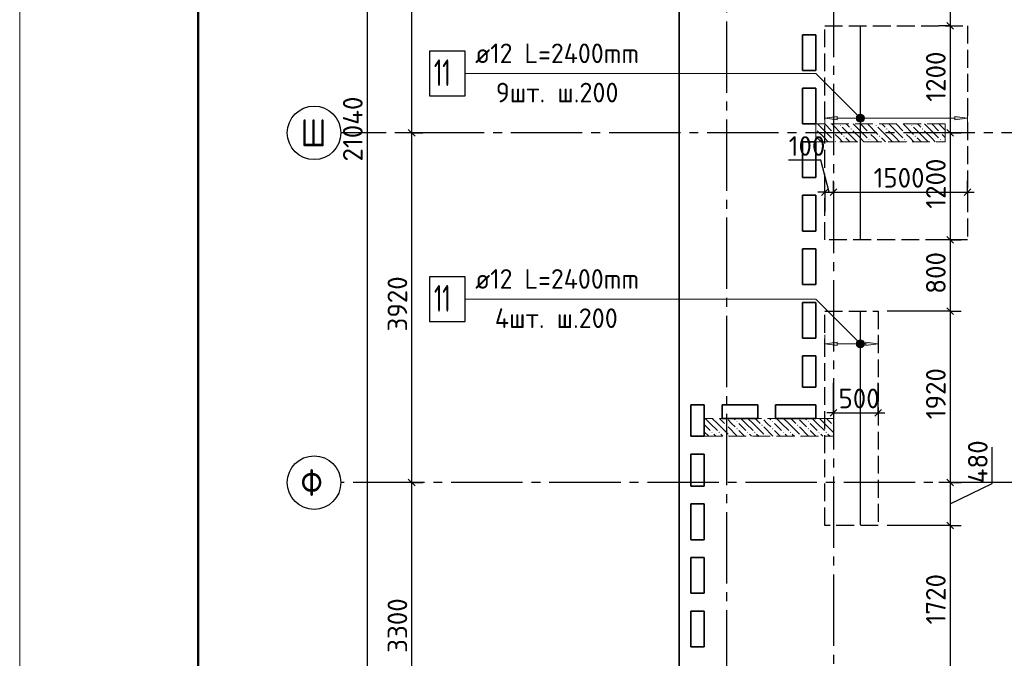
# Model space of a CAD drawing. Header units: millimetres. Extents: x 40580 to 1930067, y -240640 to 81020.
# Tile 329 of 656: x 989446 to 1000484, y -217789 to -210631. Entities that reach past the tile are written whole.
import ezdxf

# ---------------------------------------------------------------- set-up
doc = ezdxf.new("R2010")
doc.units = ezdxf.units.MM
for name, pattern in [('______2', [270, 200, -70]), ('______5', [1100, 800, -100, 100, -100]), ('CENTER', [2, 1.25, -0.25, 0.25, -0.25])]:
    doc.linetypes.add(name, pattern=pattern)
for name, color, linetype, lineweight in [('Standard', 7, 'Continuous', 25), ('ДОП Верх по Х', 7, 'Continuous', 25), ('ЖБ Перекрытие верхний уровень', 7, 'Continuous', 35), ('ОСИ', 7, 'CENTER', 15), ('Позиционная метка номер позиции', 7, 'Continuous', 13), ('Примечания', 7, 'Continuous', 13)]:
    doc.layers.add(name, color=color, linetype=linetype, lineweight=lineweight)
doc.layers.add('ЖБ Пилон', color=7, linetype='______2', lineweight=13, true_color=0xa0a0a0)
doc.styles.add('ISOCPEUR', font='isocpeur.ttf')

msp = doc.modelspace()

# ---------------------------------------------------------------- hatches: boundary and pattern name
at = {"layer": 'ДОП Верх по Х', "linetype": 'Continuous', "lineweight": 13, "transparency": 33554687}
for points in [[(998851.4, -211702.8), (998870.1, -211772.6), (998870.1, -211697.6)], [(998870.1, -211697.6), (998870.1, -211772.6), (998888.9, -211767.3)], [(998870.1, -211697.6), (998888.9, -211767.3), (998888.9, -211702.8)], [(998837.9, -211753.8), (998837.9, -211716.3), (998832.6, -211735.1)], [(998837.9, -211716.3), (998851.4, -211767.3), (998851.4, -211702.8)], [(998837.9, -211716.3), (998837.9, -211753.8), (998851.4, -211767.3)], [(998851.4, -211702.8), (998851.4, -211767.3), (998870.1, -211772.6)], [(998888.9, -211702.8), (998888.9, -211767.3), (998902.4, -211753.8)], [(998888.9, -211702.8), (998902.4, -211753.8), (998902.4, -211716.3)], [(998902.4, -211716.3), (998902.4, -211753.8), (998907.6, -211735.1)], [(999930.1, -211755.1), (1000070.1, -211735.1), (999930.1, -211715.1)], [(998837.9, -214245.5), (998851.4, -214296.5), (998851.4, -214232)], [(998851.4, -214232), (998870.1, -214301.7), (998870.1, -214226.7)], [(998851.4, -214232), (998851.4, -214296.5), (998870.1, -214301.7)], [(998870.1, -214226.7), (998870.1, -214301.7), (998888.9, -214296.5)], [(998870.1, -214226.7), (998888.9, -214296.5), (998888.9, -214232)], [(998888.9, -214232), (998888.9, -214296.5), (998902.4, -214283)], [(998888.9, -214232), (998902.4, -214283), (998902.4, -214245.5)], [(998837.9, -214283), (998837.9, -214245.5), (998832.6, -214264.2)], [(998837.9, -214245.5), (998837.9, -214283), (998851.4, -214296.5)], [(998902.4, -214245.5), (998902.4, -214283), (998907.6, -214264.2)], [(998930.1, -214284.2), (999070.1, -214264.2), (998930.1, -214244.2)]]:
    msp.add_hatch(color=7, dxfattribs=at).paths.add_polyline_path(points)
for points in [[(998610.1, -211755.1), (998470.1, -211735.1), (998610.1, -211715.1)], [(998610.1, -214284.2), (998470.1, -214264.2), (998610.1, -214244.2)]]:
    msp.add_hatch(color=7, dxfattribs=at).paths.add_polyline_path(points, flags=16)
at = {"layer": 'ЖБ Пилон', "linetype": 'Continuous', "lineweight": -3, "transparency": 33554687}
for points in [[(998640.6, -211816.5), (998647.1, -211810), (998653.6, -211816.5), (998647.1, -211823)], [(999040.6, -211816.5), (999047.1, -211810), (999053.6, -211816.5), (999047.1, -211823)], [(999440.6, -211816.5), (999447.1, -211810), (999453.6, -211816.5), (999447.1, -211823)], [(998370.1, -211853), (998373.6, -211856.5), (998370.1, -211860)], [(998560.6, -211896.5), (998567.1, -211890), (998573.6, -211896.5), (998567.1, -211903)], [(998760.6, -211856.5), (998767.1, -211850), (998773.6, -211856.5), (998767.1, -211863)], [(998960.6, -211896.5), (998967.1, -211890), (998973.6, -211896.5), (998967.1, -211903)], [(999160.6, -211856.5), (999167.1, -211850), (999173.6, -211856.5), (999167.1, -211863)], [(999360.6, -211896.5), (999367.1, -211890), (999373.6, -211896.5), (999367.1, -211903)], [(999560.6, -211856.5), (999567.1, -211850), (999573.6, -211856.5), (999567.1, -211863)], [(999760.6, -211896.5), (999767.1, -211890), (999773.6, -211896.5), (999767.1, -211903)], [(998560.6, -211976.5), (998567.1, -211970), (998573.6, -211976.5), (998567.1, -211983)], [(998680.6, -211936.5), (998687.1, -211930), (998693.6, -211936.5), (998687.1, -211943)], [(998960.6, -211976.5), (998967.1, -211970), (998973.6, -211976.5), (998967.1, -211983)], [(999080.6, -211936.5), (999087.1, -211930), (999093.6, -211936.5), (999087.1, -211943)], [(999360.6, -211976.5), (999367.1, -211970), (999373.6, -211976.5), (999367.1, -211983)], [(999480.6, -211936.5), (999487.1, -211930), (999493.6, -211936.5), (999487.1, -211943)], [(999760.6, -211976.5), (999767.1, -211970), (999773.6, -211976.5), (999767.1, -211983)], [(997370.5, -215099.6), (997367.1, -215103), (997363.7, -215099.6)], [(997770.5, -215099.6), (997767.1, -215103), (997763.7, -215099.6)], [(998170.5, -215099.6), (998167.1, -215103), (998163.7, -215099.6)], [(998570.1, -215100), (998567.1, -215103), (998563.7, -215099.6), (998570.1, -215099.6)], [(997360.6, -215176.5), (997367.1, -215170), (997373.6, -215176.5), (997367.1, -215183)], [(997480.6, -215136.5), (997487.1, -215130), (997493.6, -215136.5), (997487.1, -215143)], [(997480.6, -215216.5), (997487.1, -215210), (997493.6, -215216.5), (997487.1, -215223)], [(997760.6, -215176.5), (997767.1, -215170), (997773.6, -215176.5), (997767.1, -215183)], [(997880.6, -215136.5), (997887.1, -215130), (997893.6, -215136.5), (997887.1, -215143)], [(997880.6, -215216.5), (997887.1, -215210), (997893.6, -215216.5), (997887.1, -215223)], [(998160.6, -215176.5), (998167.1, -215170), (998173.6, -215176.5), (998167.1, -215183)], [(998280.6, -215136.5), (998287.1, -215130), (998293.6, -215136.5), (998287.1, -215143)], [(998280.6, -215216.5), (998287.1, -215210), (998293.6, -215216.5), (998287.1, -215223)], [(998560.6, -215176.5), (998567.1, -215170), (998570.1, -215173.1), (998570.1, -215180), (998567.1, -215183)], [(997200.6, -215256.5), (997207.1, -215250), (997213.6, -215256.5), (997207.1, -215263)], [(997280.6, -215256.5), (997287.1, -215250), (997293.6, -215256.5), (997287.1, -215263)], [(997400.6, -215296.5), (997407.1, -215290), (997413.6, -215296.5), (997410.5, -215299.6), (997403.7, -215299.6)], [(997600.6, -215256.5), (997607.1, -215250), (997613.6, -215256.5), (997607.1, -215263)], [(997680.6, -215256.5), (997687.1, -215250), (997693.6, -215256.5), (997687.1, -215263)], [(997800.6, -215296.5), (997807.1, -215290), (997813.6, -215296.5), (997810.5, -215299.6), (997803.7, -215299.6)], [(998000.6, -215256.5), (998007.1, -215250), (998013.6, -215256.5), (998007.1, -215263)], [(998080.6, -215256.5), (998087.1, -215250), (998093.6, -215256.5), (998087.1, -215263)], [(998200.6, -215296.5), (998207.1, -215290), (998213.6, -215296.5), (998210.5, -215299.6), (998203.7, -215299.6)], [(998400.6, -215256.5), (998407.1, -215250), (998413.6, -215256.5), (998407.1, -215263)], [(998480.6, -215256.5), (998487.1, -215250), (998493.6, -215256.5), (998487.1, -215263)]]:
    msp.add_hatch(color=7, dxfattribs=at).paths.add_polyline_path(points, flags=16)
at = {"layer": 'Позиционная метка номер позиции', "linetype": 'Continuous', "lineweight": 13, "transparency": 33554687}
for points in [[(998838.3, -211766.9), (998881.6, -211691.8), (998826.9, -211746.5)], [(998826.9, -211746.5), (998881.6, -211691.8), (998858.7, -211691.8)], [(998826.9, -211746.5), (998858.7, -211691.8), (998826.9, -211723.6)], [(998826.9, -211723.6), (998858.7, -211691.8), (998838.3, -211703.3)], [(998838.3, -211766.9), (998902, -211703.3), (998881.6, -211691.8)], [(998858.7, -211778.4), (998902, -211703.3), (998838.3, -211766.9)], [(998858.7, -211778.4), (998913.4, -211723.6), (998902, -211703.3)], [(998881.6, -211778.4), (998913.4, -211723.6), (998858.7, -211778.4)], [(998881.6, -211778.4), (998913.4, -211746.5), (998913.4, -211723.6)], [(998913.4, -211746.5), (998881.6, -211778.4), (998902, -211766.9)], [(998838.3, -214296), (998881.6, -214220.9), (998826.9, -214275.7)], [(998826.9, -214275.7), (998881.6, -214220.9), (998858.7, -214220.9)], [(998826.9, -214275.7), (998858.7, -214220.9), (998826.9, -214252.8)], [(998826.9, -214252.8), (998858.7, -214220.9), (998838.3, -214232.4)], [(998838.3, -214296), (998902, -214232.4), (998881.6, -214220.9)], [(998858.7, -214307.5), (998902, -214232.4), (998838.3, -214296)], [(998858.7, -214307.5), (998913.4, -214252.8), (998902, -214232.4)], [(998881.6, -214307.5), (998913.4, -214252.8), (998858.7, -214307.5)], [(998881.6, -214307.5), (998913.4, -214275.7), (998913.4, -214252.8)], [(998913.4, -214275.7), (998881.6, -214307.5), (998902, -214296)]]:
    msp.add_hatch(color=7, dxfattribs=at).paths.add_polyline_path(points)

# ---------------------------------------------------------------- linework, layer by layer
at = {"layer": 'Standard', "color": 7, "linetype": 'Continuous', "lineweight": -3, "transparency": 33554687}
for p, q in [((993840.1, -207979.6), (993840.1, -211899.6)), ((999876.1, -209899.6), (999876.1, -210699.6)), ((999876.1, -210699.6), (999876.1, -211899.6)), ((993840.1, -211899.6), (993840.1, -215819.6)), ((999876.1, -211899.6), (999876.1, -213099.6)), ((998425.9, -212206.8), (998066.2, -212206.8)), ((998520.1, -212563.4), (998425.9, -212206.8)), ((998470.1, -212563.4), (998395.1, -212563.4)), ((998470.1, -212563.4), (998570.1, -212563.4)), ((998570.1, -212563.4), (1000070.1, -212563.4)), ((1000070.1, -212563.4), (1000145.1, -212563.4)), ((999876.1, -213099.6), (999876.1, -213899.6)), ((999876.1, -213899.6), (999876.1, -215819.6)), ((998570.1, -215036.6), (998495.1, -215036.6)), ((998570.1, -215036.6), (999070.1, -215036.6)), ((999070.1, -215036.6), (999145.1, -215036.6)), ((1000346.4, -215828.1), (1000346.4, -215421.5)), ((993840.1, -215819.6), (993840.1, -219119.7)), ((999876.1, -215819.6), (999876.1, -216299.6)), ((999876.1, -216059.6), (1000346.4, -215828.1)), ((999876.1, -216299.6), (999876.1, -218019.7))]:
    msp.add_line(p, q, dxfattribs=at)
at = {"layer": 'Standard', "color": 251, "linetype": 'Continuous', "lineweight": -3, "true_color": 0x656565, "transparency": 33554687}
for p, q in [((999876.1, -210699.6), (999751.1, -210699.6)), ((999876.1, -210699.6), (1000001.1, -210699.6)), ((999876.1, -210699.6), (999970.1, -210699.6)), ((993840.1, -211899.6), (993715.1, -211899.6)), ((993840.1, -211899.6), (993965.1, -211899.6)), ((993840.1, -211899.6), (993840.1, -211899.6)), ((999876.1, -211899.6), (999751.1, -211899.6)), ((999876.1, -211899.6), (1000001.1, -211899.6)), ((999876.1, -211899.6), (999876.1, -211899.6)), ((998470.1, -212563.4), (998470.1, -212438.4)), ((998570.1, -212563.4), (998570.1, -212438.4)), ((1000070.1, -212563.4), (1000070.1, -212438.4)), ((998470.1, -212563.4), (998470.1, -212688.4)), ((998470.1, -212563.4), (998470.1, -212779.6)), ((998570.1, -212563.4), (998570.1, -212688.4)), ((998570.1, -212563.4), (998570.1, -212779.6)), ((1000070.1, -212563.4), (1000070.1, -212688.4)), ((1000070.1, -212563.4), (1000070.1, -212563.4)), ((999876.1, -213099.6), (999751.1, -213099.6)), ((999876.1, -213099.6), (1000001.1, -213099.6)), ((999876.1, -213099.6), (999970.1, -213099.6)), ((999876.1, -213899.6), (999751.1, -213899.6)), ((999876.1, -213899.6), (1000001.1, -213899.6)), ((998570.1, -215036.6), (998570.1, -214699.6)), ((999070.1, -215036.6), (999070.1, -214699.6)), ((998570.1, -215036.6), (998570.1, -214911.6)), ((999070.1, -215036.6), (999070.1, -214911.6)), ((998570.1, -215036.6), (998570.1, -215161.6)), ((999070.1, -215036.6), (999070.1, -215161.6)), ((993840.1, -215819.6), (993715.1, -215819.6)), ((993840.1, -215819.6), (993965.1, -215819.6)), ((993840.1, -215819.6), (993840.1, -215819.6)), ((999876.1, -215819.6), (999751.1, -215819.6)), ((999876.1, -215819.6), (1000001.1, -215819.6)), ((999876.1, -216299.6), (999751.1, -216299.6)), ((999876.1, -216299.6), (1000001.1, -216299.6))]:
    msp.add_line(p, q, dxfattribs=at)
at = {"layer": 'Standard', "color": 7, "linetype": 'Continuous', "lineweight": 25, "transparency": 33554687}
for p, q in [((999838.6, -210662.1), (999913.6, -210737.1)), ((993802.6, -211862.1), (993877.6, -211937.1)), ((999838.6, -211862.1), (999913.6, -211937.1)), ((998432.6, -212600.9), (998507.6, -212525.9)), ((998532.6, -212600.9), (998607.6, -212525.9)), ((1000032.6, -212600.9), (1000107.6, -212525.9)), ((999838.6, -213062.1), (999913.6, -213137.1)), ((999838.6, -213862.1), (999913.6, -213937.1)), ((998532.6, -215074.1), (998607.6, -214999.1)), ((999032.6, -215074.1), (999107.6, -214999.1)), ((993802.6, -215782.2), (993877.6, -215857.1)), ((999838.6, -215782.2), (999913.6, -215857.1)), ((999838.6, -216262.1), (999913.6, -216337.1))]:
    msp.add_line(p, q, dxfattribs=at)
at = {"layer": 'Standard', "color": 7, "linetype": 'Continuous', "lineweight": 13, "transparency": 33554687}
msp.add_lwpolyline([(989446.1, -240449.6), (1019146.1, -240449.6), (1019146.1, -198449.6), (989446.1, -198449.6), (989446.1, -240449.6)], close=True, dxfattribs=at)
at = {"layer": 'Standard', "color": 7, "linetype": 'Continuous', "lineweight": 50, "transparency": 33554687}
msp.add_lwpolyline([(991446.1, -198949.6), (1018646.1, -198949.6), (1018646.1, -239949.6), (991446.1, -239949.6), (991446.1, -198949.6)], close=True, dxfattribs=at)
at = {"layer": 'Standard', "color": 7, "linetype": 'Continuous', "lineweight": -3, "transparency": 33554687}
msp.add_lwpolyline([(993340.1, -201379.6), (993340.1, -212309.3), (993340.1, -212309.3), (993340.1, -222419.7)], dxfattribs=at)
at = {"layer": 'Standard', "color": 251, "linetype": 'Continuous', "lineweight": -3, "true_color": 0x656565, "transparency": 33554687}
for points in [[(999876.1, -213899.6), (999859.1, -213899.6), (999859.1, -213899.6), (999859.1, -213899.6), (999859.1, -213899.6), (999859.1, -213899.6), (999859.1, -213899.6), (999859.1, -213899.6), (999859.1, -213899.6), (999859.1, -213899.6), (999859.1, -213899.6), (999170.1, -213899.6)], [(999876.1, -215819.6), (999859.1, -215819.6), (999859.1, -215819.6), (999859.1, -215819.6), (999859.1, -215819.6), (999859.1, -215819.6), (999859.1, -215819.6), (999859.1, -215819.6), (999859.1, -215819.6), (999847.3, -215819.6)], [(999876.1, -216299.6), (999859.1, -216299.6), (999859.1, -216299.6), (999859.1, -216299.6), (999859.1, -216299.6), (999859.1, -216299.6), (999859.1, -216299.6), (999859.1, -216299.6), (999859.1, -216299.6), (999170.1, -216299.6)]]:
    msp.add_lwpolyline(points, dxfattribs=at)
at = {"layer": 'ДОП Верх по Х', "color": 7, "linetype": 'Continuous', "lineweight": -3, "transparency": 33554687}
for p, q in [((998870.1, -213093.6), (998870.1, -210705.6)), ((998870.1, -216293.6), (998870.1, -213905.6))]:
    msp.add_line(p, q, dxfattribs=at)
at = {"layer": 'ДОП Верх по Х', "color": 7, "linetype": 'Continuous', "lineweight": 13, "transparency": 33554687}
for p, q in [((994532.1, -211235.1), (996640.1, -211235.1)), ((994532.1, -213764.2), (996640.1, -213764.2))]:
    msp.add_line(p, q, dxfattribs=at)
at = {"layer": 'ДОП Верх по Х', "color": 251, "linetype": 'Continuous', "lineweight": 13, "true_color": 0x494949, "transparency": 33554687}
for p, q in [((998470.1, -211735.1), (998470.1, -211635.1)), ((998870.1, -211697.6), (998870.1, -211697.6)), ((1000070.1, -211735.1), (1000070.1, -211635.1)), ((998470.1, -211735.1), (998610.1, -211715.1)), ((998610.1, -211755.1), (998470.1, -211735.1)), ((998470.1, -211735.1), (998470.1, -211835.1)), ((998470.1, -211735.1), (998470.1, -211735.1)), ((998610.1, -211715.1), (998610.1, -211755.1)), ((998610.1, -211735.1), (998840.1, -211735.1)), ((998870.1, -211772.6), (998870.1, -211772.6)), ((998900.1, -211735.1), (999930.1, -211735.1)), ((1000070.1, -211735.1), (999930.1, -211715.1)), ((999930.1, -211715.1), (999930.1, -211755.1)), ((999930.1, -211755.1), (1000070.1, -211735.1)), ((1000070.1, -211735.1), (1000070.1, -211835.1)), ((1000070.1, -211735.1), (1000070.1, -211735.1)), ((998470.1, -214264.2), (998470.1, -214164.2)), ((998870.1, -214226.7), (998870.1, -214226.7)), ((999070.1, -214264.2), (999070.1, -214164.2)), ((998470.1, -214264.2), (998610.1, -214244.2)), ((998610.1, -214284.2), (998470.1, -214264.2)), ((998470.1, -214264.2), (998470.1, -214364.2)), ((998470.1, -214264.2), (998470.1, -214264.2)), ((998610.1, -214244.2), (998610.1, -214284.2)), ((998610.1, -214264.2), (998840.1, -214264.2)), ((998870.1, -214301.7), (998870.1, -214301.7)), ((998900.1, -214264.2), (998930.1, -214264.2)), ((999070.1, -214264.2), (998930.1, -214244.2)), ((998930.1, -214244.2), (998930.1, -214284.2)), ((998930.1, -214284.2), (999070.1, -214264.2)), ((999070.1, -214264.2), (999070.1, -214364.2)), ((999070.1, -214264.2), (999070.1, -214264.2))]:
    msp.add_line(p, q, dxfattribs=at)
at = {"layer": 'ДОП Верх по Х', "color": 7, "linetype": 'Continuous', "lineweight": 25, "transparency": 33554687}
for points in [[(994040.1, -211485.1), (994440.1, -211485.1), (994440.1, -210985.1), (994040.1, -210985.1), (994040.1, -211485.1)], [(994040.1, -214014.2), (994440.1, -214014.2), (994440.1, -213514.2), (994040.1, -213514.2), (994040.1, -214014.2)]]:
    msp.add_lwpolyline(points, dxfattribs=at)
at = {"layer": 'ДОП Верх по Х', "color": 251, "linetype": 'Continuous', "lineweight": 13, "true_color": 0x494949, "transparency": 33554687}
for centre in [(998870.1, -211735.1), (998870.1, -214264.2)]:
    msp.add_circle(centre, 37.5, dxfattribs=at)
at = {"layer": 'ЖБ Перекрытие верхний уровень', "transparency": 33554687}
for p, q in [((996840.1, -200949.6), (996840.1, -222519.6)), ((998220.1, -211199.6), (998220.1, -210799.6)), ((998220.1, -210799.6), (998370.1, -210799.6)), ((998370.1, -210799.6), (998370.1, -211199.6)), ((998370.1, -211199.6), (998220.1, -211199.6)), ((998220.1, -211799.6), (998220.1, -211399.6)), ((998220.1, -211399.6), (998370.1, -211399.6)), ((998370.1, -211399.6), (998370.1, -211799.6)), ((998370.1, -211799.6), (998220.1, -211799.6)), ((998220.1, -212399.6), (998220.1, -211999.6)), ((998220.1, -211999.6), (998370.1, -211999.6)), ((998370.1, -211999.6), (998370.1, -212399.6)), ((998370.1, -212399.6), (998220.1, -212399.6)), ((998220.1, -212999.6), (998220.1, -212599.6)), ((998220.1, -212599.6), (998370.1, -212599.6)), ((998370.1, -212599.6), (998370.1, -212999.6)), ((998370.1, -212999.6), (998220.1, -212999.6)), ((998220.1, -213599.6), (998220.1, -213199.6)), ((998220.1, -213199.6), (998370.1, -213199.6)), ((998370.1, -213199.6), (998370.1, -213599.6)), ((998370.1, -213599.6), (998220.1, -213599.6)), ((998220.1, -214199.6), (998220.1, -213799.6)), ((998220.1, -213799.6), (998370.1, -213799.6)), ((998370.1, -213799.6), (998370.1, -214199.6)), ((998370.1, -214199.6), (998220.1, -214199.6)), ((998220.1, -214749.6), (998220.1, -214399.6)), ((998220.1, -214399.6), (998370.1, -214399.6)), ((998370.1, -214399.6), (998370.1, -214749.6)), ((998370.1, -214749.6), (998220.1, -214749.6)), ((996970.1, -215299.6), (996970.1, -214949.6)), ((996970.1, -214949.6), (997120.1, -214949.6)), ((997120.1, -214949.6), (997120.1, -215299.6)), ((997320.1, -214949.6), (997720.1, -214949.6)), ((997320.1, -215099.6), (997320.1, -214949.6)), ((997720.1, -214949.6), (997720.1, -215099.6)), ((997920.1, -215099.6), (997920.1, -214949.6)), ((997920.1, -214949.6), (998370.1, -214949.6)), ((998370.1, -214949.6), (998370.1, -215099.6)), ((997720.1, -215099.6), (997320.1, -215099.6)), ((998370.1, -215099.6), (997920.1, -215099.6)), ((997120.1, -215299.6), (996970.1, -215299.6)), ((996970.1, -215859.6), (996970.1, -215499.6)), ((996970.1, -215499.6), (997120.1, -215499.6)), ((997120.1, -215499.6), (997120.1, -215859.6)), ((997120.1, -215859.6), (996970.1, -215859.6)), ((996970.1, -216459.6), (996970.1, -216059.6)), ((996970.1, -216059.6), (997120.1, -216059.6)), ((997120.1, -216059.6), (997120.1, -216459.6)), ((997120.1, -216459.6), (996970.1, -216459.6)), ((996970.1, -217059.6), (996970.1, -216659.6)), ((996970.1, -216659.6), (997120.1, -216659.6)), ((997120.1, -216659.6), (997120.1, -217059.6)), ((997120.1, -217059.6), (996970.1, -217059.6)), ((996970.1, -217659.6), (996970.1, -217259.6)), ((996970.1, -217259.6), (997120.1, -217259.6)), ((997120.1, -217259.6), (997120.1, -217659.6)), ((997120.1, -217659.6), (996970.1, -217659.6))]:
    msp.add_line(p, q, dxfattribs=at)
at = {"layer": 'ЖБ Пилон', "color": 253, "linetype": '______2', "lineweight": 13, "true_color": 0xa0a0a0, "transparency": 33554687}
for p, q in [((999820.1, -211799.6), (998370.1, -211799.6)), ((998370.1, -211799.6), (998370.1, -211999.6)), ((999820.1, -211999.6), (999820.1, -211799.6)), ((998370.1, -211999.6), (999820.1, -211999.6)), ((998570.1, -215099.6), (997120.1, -215099.6)), ((997120.1, -215099.6), (997120.1, -215299.6)), ((998570.1, -215299.6), (998570.1, -215099.6)), ((997120.1, -215299.6), (998570.1, -215299.6))]:
    msp.add_line(p, q, dxfattribs=at)
at = {"layer": 'ЖБ Пилон', "color": 9, "linetype": 'Continuous', "lineweight": -3, "true_color": 0xc7c7c7, "transparency": 33554687}
for p, q in [((998467.1, -211876.5), (998390.2, -211799.6)), ((998470.2, -211799.6), (998547.1, -211876.5)), ((998550.2, -211799.6), (998667.1, -211916.5)), ((998710.2, -211799.6), (998747.1, -211836.5)), ((998867.1, -211876.5), (998790.2, -211799.6)), ((998870.2, -211799.6), (998947.1, -211876.5)), ((998950.2, -211799.6), (999067.1, -211916.5)), ((999110.2, -211799.6), (999147.1, -211836.5)), ((999267.1, -211876.5), (999190.2, -211799.6)), ((999270.2, -211799.6), (999347.1, -211876.5)), ((999350.2, -211799.6), (999467.1, -211916.5)), ((999510.2, -211799.6), (999547.1, -211836.5)), ((999667.1, -211876.5), (999590.2, -211799.6)), ((999670.2, -211799.6), (999747.1, -211876.5)), ((999750.2, -211799.6), (999820.1, -211869.6)), ((998387.1, -211876.5), (998467.1, -211956.5)), ((998467.1, -211876.5), (998547.1, -211956.5)), ((998627.1, -211956.5), (998587.1, -211916.5)), ((998787.1, -211956.5), (998667.1, -211836.5)), ((998787.1, -211876.5), (998867.1, -211956.5)), ((998867.1, -211876.5), (998947.1, -211956.5)), ((999027.1, -211956.5), (998987.1, -211916.5)), ((999187.1, -211956.5), (999067.1, -211836.5)), ((999187.1, -211876.5), (999267.1, -211956.5)), ((999267.1, -211876.5), (999347.1, -211956.5)), ((999427.1, -211956.5), (999387.1, -211916.5)), ((999587.1, -211956.5), (999467.1, -211836.5)), ((999587.1, -211876.5), (999667.1, -211956.5)), ((999667.1, -211876.5), (999747.1, -211956.5)), ((999820.1, -211949.6), (999787.1, -211916.5)), ((998387.1, -211956.5), (998370.1, -211939.5)), ((998387.1, -211956.5), (998430.2, -211999.6)), ((998467.1, -211956.5), (998510.2, -211999.6)), ((998587.1, -211996.5), (998590.2, -211999.6)), ((998667.1, -211996.5), (998627.1, -211956.5)), ((998707.1, -211956.5), (998750.2, -211999.6)), ((998787.1, -211956.5), (998830.2, -211999.6)), ((998867.1, -211956.5), (998910.2, -211999.6)), ((998987.1, -211996.5), (998990.2, -211999.6)), ((999067.1, -211996.5), (999027.1, -211956.5)), ((999107.1, -211956.5), (999150.2, -211999.6)), ((999187.1, -211956.5), (999230.2, -211999.6)), ((999267.1, -211956.5), (999310.2, -211999.6)), ((999387.1, -211996.5), (999390.2, -211999.6)), ((999467.1, -211996.5), (999427.1, -211956.5)), ((999507.1, -211956.5), (999550.2, -211999.6)), ((999587.1, -211956.5), (999630.2, -211999.6)), ((999667.1, -211956.5), (999710.2, -211999.6)), ((999787.1, -211996.5), (999790.2, -211999.6)), ((997187.1, -215156.5), (997130.2, -215099.6)), ((997210.2, -215099.6), (997267.1, -215156.5)), ((997290.2, -215099.6), (997347.1, -215156.5)), ((997427.1, -215156.5), (997387.1, -215116.5)), ((997450.2, -215099.6), (997467.1, -215116.5)), ((997587.1, -215156.5), (997530.2, -215099.6)), ((997610.2, -215099.6), (997667.1, -215156.5)), ((997690.2, -215099.6), (997747.1, -215156.5)), ((997827.1, -215156.5), (997787.1, -215116.5)), ((997850.2, -215099.6), (997867.1, -215116.5)), ((997987.1, -215156.5), (997930.2, -215099.6)), ((998010.2, -215099.6), (998067.1, -215156.5)), ((998090.2, -215099.6), (998147.1, -215156.5)), ((998227.1, -215156.5), (998187.1, -215116.5)), ((998250.2, -215099.6), (998267.1, -215116.5)), ((998387.1, -215156.5), (998330.2, -215099.6)), ((998410.2, -215099.6), (998467.1, -215156.5)), ((998490.2, -215099.6), (998547.1, -215156.5)), ((997120.1, -215169.6), (997187.1, -215236.5)), ((997187.1, -215156.5), (997267.1, -215236.5)), ((997267.1, -215156.5), (997387.1, -215276.5)), ((997387.1, -215196.5), (997490.2, -215299.6)), ((997467.1, -215196.5), (997427.1, -215156.5)), ((997507.1, -215156.5), (997587.1, -215236.5)), ((997587.1, -215156.5), (997667.1, -215236.5)), ((997667.1, -215156.5), (997787.1, -215276.5)), ((997787.1, -215196.5), (997890.2, -215299.6)), ((997867.1, -215196.5), (997827.1, -215156.5)), ((997907.1, -215156.5), (997987.1, -215236.5)), ((997987.1, -215156.5), (998067.1, -215236.5)), ((998067.1, -215156.5), (998187.1, -215276.5)), ((998187.1, -215196.5), (998290.2, -215299.6)), ((998267.1, -215196.5), (998227.1, -215156.5)), ((998307.1, -215156.5), (998387.1, -215236.5)), ((998387.1, -215156.5), (998467.1, -215236.5)), ((998467.1, -215156.5), (998570.1, -215259.6)), ((997120.1, -215249.6), (997170.2, -215299.6)), ((997250.2, -215299.6), (997227.1, -215276.5)), ((997307.1, -215276.5), (997330.2, -215299.6)), ((997507.1, -215236.5), (997570.2, -215299.6)), ((997650.2, -215299.6), (997627.1, -215276.5)), ((997707.1, -215276.5), (997730.2, -215299.6)), ((997907.1, -215236.5), (997970.2, -215299.6)), ((998050.2, -215299.6), (998027.1, -215276.5)), ((998107.1, -215276.5), (998130.2, -215299.6)), ((998307.1, -215236.5), (998370.2, -215299.6)), ((998450.2, -215299.6), (998427.1, -215276.5)), ((998507.1, -215276.5), (998530.2, -215299.6))]:
    msp.add_line(p, q, dxfattribs=at)
at = {"layer": 'ОСИ', "color": 8, "linetype": '______5', "lineweight": -3, "transparency": 33554687}
for p, q in [((998570.1, -200349.6), (998570.1, -224519.7)), ((997370.1, -200749.6), (997370.1, -224519.7)), ((1012253.3, -211899.6), (993046.1, -211899.6)), ((1013783.1, -215819.6), (993046.1, -215819.6))]:
    msp.add_line(p, q, dxfattribs=at)
at = {"layer": 'ОСИ', "color": 7, "linetype": 'Continuous', "lineweight": -3, "transparency": 33554687}
for centre in [(992746.1, -211899.6), (992746.1, -215819.6)]:
    msp.add_circle(centre, 300, dxfattribs=at)
at = {"layer": 'Позиционная метка номер позиции', "color": 7, "linetype": 'Continuous', "lineweight": 13, "transparency": 33554687}
for p, q in [((998838.3, -211703.3), (998838.3, -211703.3)), ((998838.3, -211766.9), (998838.3, -211766.9)), ((998902, -211703.3), (998902, -211703.3)), ((998902, -211766.9), (998902, -211766.9)), ((998838.3, -214232.4), (998838.3, -214232.4)), ((998902, -214232.4), (998902, -214232.4)), ((998838.3, -214296), (998838.3, -214296)), ((998902, -214296), (998902, -214296))]:
    msp.add_line(p, q, dxfattribs=at)
for points in [[(998870.1, -211735.1), (998370.1, -211235.1), (994440.1, -211235.1)], [(998870.1, -214264.2), (998370.1, -213764.2), (994440.1, -213764.2)]]:
    msp.add_lwpolyline(points, dxfattribs=at)
for centre in [(998870.1, -211735.1), (998870.1, -214264.2)]:
    msp.add_circle(centre, 45, dxfattribs=at)
at = {"layer": 'Примечания', "color": 7, "linetype": '______2', "lineweight": -3, "transparency": 33554687}
for p, q in [((998470.1, -210699.6), (1000070.1, -210699.6)), ((998470.1, -213099.6), (998470.1, -210699.6)), ((1000070.1, -210699.6), (1000070.1, -213099.6)), ((1000070.1, -213099.6), (998470.1, -213099.6)), ((998470.1, -213899.6), (999070.1, -213899.6)), ((998470.1, -216299.6), (998470.1, -213899.6)), ((999070.1, -213899.6), (999070.1, -216299.6)), ((999070.1, -216299.6), (998470.1, -216299.6))]:
    msp.add_line(p, q, dxfattribs=at)

# ---------------------------------------------------------------- texts
at = {"layer": 'Standard', "color": 7, "linetype": 'Continuous', "lineweight": 25, "transparency": 33554687, "char_height": 220, "attachment_point": 7, "rotation": 90, "style": 'ISOCPEUR'}
for s, insert, width in [('1200', (999826.1, -211549.9), 625.741), ('21040', (993290.1, -212220.2), 766.39), ('1200', (999826.1, -212749.9), 625.741), ('800', (999826.1, -213703), 531.973), ('3920', (993790.1, -214125.5), 657.058), ('1920', (999826.1, -215109.9), 625.741), ('480', (1000296.4, -215828.1), 531.973), ('1720', (999826.1, -217409.9), 625.741), ('3300', (993790.1, -217727.7), 641.47)]:
    msp.add_mtext(s, dxfattribs=dict(at, insert=insert, width=width))
at = {"layer": 'Standard', "color": 7, "linetype": 'Continuous', "lineweight": 25, "transparency": 33554687, "char_height": 220, "attachment_point": 7, "style": 'ISOCPEUR'}
for s, insert, width in [('100', (998066.2, -212156.8), 485.079), ('1500', (999017.8, -212513.3), 610.159), ('500', (998624.7, -214986.6), 516.384)]:
    msp.add_mtext(s, dxfattribs=dict(at, insert=insert, width=width))
at = {"layer": 'ДОП Верх по Х', "color": 7, "linetype": 'Continuous', "lineweight": 13, "transparency": 33554687, "attachment_point": 7, "style": 'ISOCPEUR'}
for s, insert, char_height, width in [('\\W0.96;ø12 L=2400mm ', (994552.1, -211117.7), 220, 2173.901), ('\\W0.62;11', (994090.1, -211375.1), 300, 393.75), ('\\W0.97;9шт. ш.200 ', (994783.1, -211557.7), 220, 1713.197), ('\\W0.96;ø12 L=2400mm ', (994552.1, -213646.9), 220, 2173.901), ('\\W0.62;11', (994090.1, -213904.2), 300, 393.75), ('\\W0.97;4шт. ш.200 ', (994772.1, -214086.9), 220, 1735.063)]:
    msp.add_mtext(s, dxfattribs=dict(at, insert=insert, char_height=char_height, width=width))
at = {"layer": 'ОСИ', "color": 7, "linetype": 'Continuous', "lineweight": 25, "transparency": 33554687, "char_height": 300, "width": 425, "attachment_point": 7, "style": 'ISOCPEUR'}
for s, insert in [('\\W0.83;Ш', (992596.1, -212049.6)), ('\\W0.83;Ф', (992596.1, -215969.6))]:
    msp.add_mtext(s, dxfattribs=dict(at, insert=insert))

doc.saveas('drawing.dxf')
